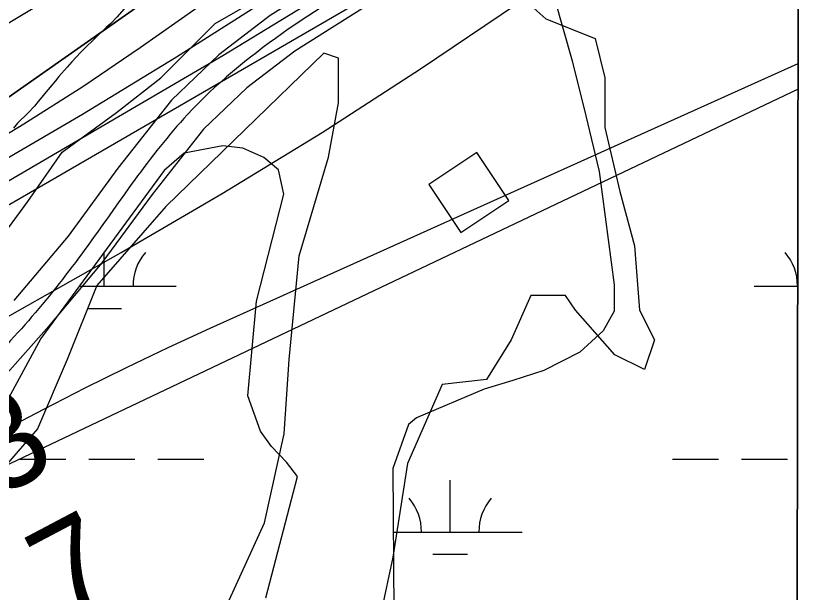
# Model space of a CAD drawing. Extents: x 3177185 to 3215018, y 812988 to 838321.
# Drawn here: x 3212242 to 3212802, y 827773 to 828174 of the extents above; entities that cross this region are included whole.
import ezdxf

# ---------------------------------------------------------------- set-up
doc = ezdxf.new("R2010")
doc.units = 0
for name, color, linetype in [('V-BLDG-OTLN', 7, 'Continuous'), ('V-GRID-FRAM', 7, 'Continuous'), ('V-RIVR-RANG', 7, 'Continuous'), ('V-ROAD-CNTR', 7, 'Continuous'), ('V-SITE-VEGE', 7, 'Continuous'), ('V-TOPO-DPTH', 7, 'Continuous'), ('V-TOPO-MAJR', 7, 'Continuous'), ('V-TOPO-MINR', 7, 'Continuous'), ('V-WETL-SWMP', 7, 'Continuous')]:
    doc.layers.add(name, color=color, linetype=linetype)

msp = doc.modelspace()

# ---------------------------------------------------------------- linework, layer by layer
at = {"layer": 'V-BLDG-OTLN'}
msp.add_lwpolyline([(3212551.3, 828023.52), (3212584.58, 828045.71), (3212562.39, 828078.99), (3212529.11, 828056.8)], close=True, dxfattribs=at)
at = {"layer": 'V-GRID-FRAM'}
msp.add_lwpolyline([(3181402.42, 836586.07), (3212801.61, 836513), (3212767.22, 818326.14), (3181352.16, 818399.25), (3181402.42, 836586.07)], dxfattribs=at)
at = {"layer": 'V-ROAD-CNTR'}
for points in [[(3212784.07, 828365.37), (3212696.14, 828324.35), (3212603.54, 828282.09), (3212547.68, 828252.73), (3212493.09, 828221.04), (3212418.6, 828174.08), (3212383.01, 828146.74), (3212350.05, 828115.45), (3212312.82, 828068.01), (3212278.13, 828020.91), (3212240.52, 827976.08)], [(3212784.01, 828332.24), (3212708.71, 828297.11), (3212616.76, 828255.15), (3212562.19, 828226.47), (3212508.63, 828195.37), (3212435.78, 828149.45), (3212402.52, 828123.91), (3212372.3, 828095.2), (3212336.71, 828049.85), (3212301.72, 828002.35), (3212263.18, 827956.42), (3212222.82, 827911.45), (3212197.48, 827887.98), (3212182.94, 827877.35), (3212167.59, 827868.11), (3212118.19, 827844.19), (3212067.49, 827824.9), (3211995.6, 827801.5), (3211924.22, 827778.03), (3211838.31, 827748.76), (3211752.55, 827719.15), (3211712.45, 827704.62)]]:
    msp.add_lwpolyline(points, dxfattribs=at)
msp.add_spline([(3212784.04, 828348.86), (3212610.15, 828268.62), (3212500.86, 828208.2), (3212361.17, 828105.33), (3212289.92, 828011.63), (3212212.12, 827921.98), (3212160.44, 827881.32), (3212062.5, 827839.05), (3211919.46, 827792.25), (3211747.55, 827733.29), (3211657.99, 827699.93), (3211560.1, 827656.66), (3211363.42, 827587.05), (3211182.05, 827518.61), (3211077.49, 827480.62), (3210925.45, 827421.96), (3210802.69, 827370.03), (3210708.58, 827361.3), (3210560.17, 827356.57), (3210440.78, 827364.32), (3210309.26, 827359.73), (3210189.72, 827358.08), (3210079.22, 827334.44), (3209938.5, 827302.26)], degree=3, dxfattribs=at)
at = {"layer": 'V-SITE-VEGE'}
for p, q in [((3212779.59, 824867.35), (3212786.08, 828301.43)), ((3212380.45, 828168.52), (3212469.65, 828220)), ((3212579.44, 828199.41), (3212610.32, 828171.95)), ((3212321.73, 828184.21), (3212312.26, 828173.22)), ((3212307.85, 828168.64), (3212304.73, 828165.89)), ((3212312.26, 828173.22), (3212307.85, 828168.64)), ((3212342.71, 828130.76), (3212380.45, 828168.52)), ((3212610.32, 828171.95), (3212644.63, 828158.22)), ((3212304.73, 828165.89), (3212296.17, 828157.52)), ((3212296.17, 828157.52), (3212290.2, 828151.89)), ((3212644.63, 828158.22), (3212651.49, 828130.76)), ((3212290.2, 828151.89), (3212287.09, 828148.74)), ((3212287.09, 828148.74), (3212280.73, 828141.94)), ((3212455.93, 828147.92), (3212346.15, 828041.51)), ((3212466.23, 828144.49), (3212455.93, 828147.92)), ((3212280.73, 828141.94), (3212277.62, 828138.15)), ((3212466.23, 828113.6), (3212466.23, 828144.49)), ((3212277.62, 828138.15), (3212271.78, 828131.87)), ((3212271.78, 828131.87), (3212269.32, 828128.73)), ((3212311.84, 828106.73), (3212342.71, 828130.76)), ((3212651.49, 828130.76), (3212651.49, 828096.43)), ((3212269.32, 828128.73), (3212261.8, 828119.83)), ((3212261.8, 828119.83), (3212259.99, 828117.35)), ((3212257.39, 828114.34), (3212254.93, 828111.2)), ((3212259.99, 828117.35), (3212257.39, 828114.34)), ((3212459.36, 828075.84), (3212466.23, 828113.6)), ((3212250.39, 828106.49), (3212243.12, 828099.29)), ((3212254.93, 828111.2), (3212250.39, 828106.49)), ((3212274.1, 828079.27), (3212311.84, 828106.73)), ((3212243.12, 828099.29), (3212240.27, 828095.89)), ((3212651.49, 828096.43), (3212661.78, 828051.81)), ((3212250.08, 828044.94), (3212274.1, 828079.27)), ((3212438.78, 828007.19), (3212459.36, 828075.84)), ((3212661.78, 828051.81), (3212672.08, 828014.05)), ((3212212.34, 827993.46), (3212250.08, 828044.94)), ((3212346.15, 828041.51), (3212298.11, 827986.59)), ((3212672.08, 828014.05), (3212675.51, 827969.43)), ((3212431.92, 827935.1), (3212438.78, 828007.19)), ((3212298.11, 827986.59), (3212277.53, 827935.1)), ((3212600.03, 827979.73), (3212586.3, 827948.83)), ((3212624.04, 827979.73), (3212600.03, 827979.73)), ((3212630.91, 827969.43), (3212624.04, 827979.73)), ((3212658.35, 827938.54), (3212630.91, 827969.43)), ((3212675.51, 827969.43), (3212685.8, 827948.83)), ((3212586.3, 827948.83), (3212569.15, 827921.37)), ((3212685.8, 827948.83), (3212678.94, 827928.24)), ((3212277.53, 827935.1), (3212256.95, 827887.05)), ((3212428.49, 827883.61), (3212431.92, 827935.1)), ((3212678.94, 827928.24), (3212658.35, 827938.54)), ((3212538.27, 827917.94), (3212514.26, 827863.02)), ((3212569.15, 827921.37), (3212538.27, 827917.94)), ((3212256.95, 827887.05), (3212232.93, 827859.59)), ((3212414.76, 827821.83), (3212428.49, 827883.61)), ((3212514.26, 827863.02), (3212503.96, 827797.8)), ((3212359.87, 827701.69), (3212414.76, 827821.83)), ((3212503.96, 827797.8), (3212486.81, 827718.85))]:
    msp.add_line(p, q, dxfattribs=at)
at = {"layer": 'V-TOPO-DPTH'}
msp.add_lwpolyline([(3212786.56, 828551.59), (3212786.45, 828493.57), (3212773.67, 828485.31), (3212693.27, 828432.67), (3212613.27, 828379.43), (3212533.89, 828325.29), (3212454.91, 828270.54), (3212234.18, 828115.68)], dxfattribs=at)
at = {"layer": 'V-TOPO-MAJR'}
msp.add_lwpolyline([(3211398.27, 827724.98), (3211421.7, 827731.58), (3211534.57, 827762.85), (3211613.87, 827786.66), (3211692.38, 827812.69), (3211769.71, 827842.04), (3211846.24, 827873.62), (3212092.65, 827981.5), (3212113.98, 827991.28), (3212135.05, 828001.54), (3212155.76, 828012.53), (3212176.22, 828024.01), (3212385.79, 828146.37), (3212467.62, 828196.34), (3212548.02, 828248.41), (3212626.31, 828303.61), (3212703.18, 828360.91), (3212786.32, 828425.48)], dxfattribs=at)
at = {"layer": 'V-TOPO-MINR'}
for points in [[(3211398.94, 827805.63), (3211516.03, 827847.73), (3211632.51, 827891.39), (3211748.09, 827937.39), (3211863.06, 827984.96), (3212042.41, 828061.3), (3212067, 828072.37), (3212091.25, 828084.11), (3212115, 828096.83), (3212138.41, 828110.22), (3212306.61, 828211.05), (3212411.3, 828274.55), (3212515.54, 828338.76), (3212619.12, 828404.05), (3212722.26, 828470.04), (3212786.48, 828511.6)], [(3212234.18, 828115.68), (3212454.91, 828270.54), (3212533.89, 828325.29), (3212613.27, 828379.43), (3212693.27, 828432.67), (3212773.67, 828485.31), (3212786.45, 828493.57)], [(3212206.08, 828073.94), (3212247.47, 828098.95), (3212288.33, 828124.78), (3212328.39, 828151.83), (3212367.91, 828179.7), (3212372.02, 828182.69), (3212413.23, 828212.62), (3212454.47, 828242.5), (3212495.78, 828272.3), (3212537.13, 828302.04), (3212596.14, 828344.4), (3212652.85, 828384.49), (3212709.94, 828424.02), (3212767.6, 828462.71), (3212786.41, 828475.06)], [(3212157.51, 828029.33), (3212288.11, 828105.58), (3212353.63, 828145.38), (3212418.16, 828186.66), (3212481.21, 828230.16), (3212543.28, 828275.15), (3212596.65, 828315.26), (3212631.34, 828341.24), (3212666.09, 828367.14), (3212700.93, 828392.92), (3212735.84, 828418.61), (3212736.7, 828419.25), (3212771.43, 828444.26), (3212786.37, 828454.75)], [(3211385.7, 827690.07), (3211476.59, 827715.69), (3211566.47, 827744.2), (3211654.86, 827777.06), (3211742.26, 827812.81), (3212086.37, 827963.46), (3212114.08, 827976.15), (3212141.48, 827989.45), (3212168.41, 828003.68), (3212195.04, 828018.51), (3212556.79, 828228.11), (3212629.37, 828270.96), (3212701.46, 828314.59), (3212772.83, 828359.39), (3212786.21, 828367.99)], [(3211410.31, 827632.21), (3211446.33, 827644.37), (3211482.37, 827656.49), (3211518.43, 827668.53), (3211554.5, 827680.53), (3211671, 827719.16), (3211756.69, 827749.22), (3211841.62, 827781.21), (3211925.4, 827816.09), (3212008.41, 827852.91), (3212148.6, 827917.99), (3212160.87, 827923.86), (3212173.03, 827929.93), (3212185.05, 827936.28), (3212196.97, 827942.83), (3212315.08, 828009.6), (3212385.39, 828050.62), (3212454.9, 828092.91), (3212523.23, 828137.09), (3212590.76, 828182.53), (3212773.65, 828309.27), (3212786.11, 828317.87)], [(3212210.19, 827874.13), (3212261.31, 827900.79), (3212289.95, 827915.4), (3212318.75, 827929.69), (3212347.8, 827943.47), (3212377.01, 827956.91), (3212785.78, 828140.73)], [(3212785.74, 828122.9), (3212228.21, 827858.25)]]:
    msp.add_lwpolyline(points, dxfattribs=at)
at = {"layer": 'V-WETL-SWMP'}
for p, q in [((3212776.78, 823382.41), (3212786.14, 828329.44)), ((3212606.98, 828219.35), (3212628.69, 828142.59)), ((3212628.69, 828142.59), (3212638.27, 828104.4)), ((3212638.27, 828104.4), (3212647.45, 828065.82)), ((3212385.85, 828083.69), (3212358.81, 828078.47)), ((3212399.77, 828081.99), (3212385.85, 828083.69)), ((3212414.31, 828075.58), (3212399.77, 828081.99)), ((3212358.81, 828078.47), (3212344.95, 828066.45)), ((3212424.54, 828067), (3212414.31, 828075.58)), ((3212344.95, 828066.45), (3212259.2, 827949.82)), ((3212428.14, 828049.96), (3212424.54, 828067)), ((3212647.45, 828065.82), (3212657.8, 827987.06)), ((3212409.26, 827975.77), (3212428.14, 828049.96)), ((3212303.37, 827986.13), (3212303.37, 828009.91)), ((3212285.89, 827986.13), (3212353.37, 827986.13)), ((3212657.8, 827987.06), (3212657.88, 827968.82)), ((3212755.28, 827986.13), (3212785.49, 827986.13)), ((3212403.08, 827910.07), (3212409.26, 827975.77)), ((3212291.37, 827970.69), (3212315.37, 827970.69)), ((3212657.88, 827968.82), (3212650.29, 827955.07)), ((3212259.2, 827949.82), (3212233.53, 827902.27)), ((3212650.29, 827955.07), (3212634.09, 827940.29)), ((3212634.09, 827940.29), (3212609.05, 827927.44)), ((3212609.05, 827927.44), (3212587.51, 827920.68)), ((3212587.51, 827920.68), (3212567.54, 827914.51)), ((3212567.54, 827914.51), (3212520.38, 827894.7)), ((3212412.01, 827885.4), (3212403.08, 827910.07)), ((3212520.38, 827894.7), (3212514.91, 827889.97)), ((3212514.91, 827889.97), (3212504.07, 827859.54)), ((3212419.7, 827874.65), (3212412.01, 827885.4)), ((3212430.14, 827863.92), (3212419.7, 827874.65)), ((3212244.53, 827866.05), (3212276.53, 827866.05)), ((3212292.53, 827866.05), (3212324.53, 827866.05)), ((3212340.53, 827866.05), (3212372.53, 827866.05)), ((3212698.44, 827866.05), (3212730.44, 827866.05)), ((3212746.44, 827866.05), (3212778.44, 827866.05)), ((3212437.63, 827853.95), (3212430.14, 827863.92)), ((3212504.07, 827859.54), (3212504.77, 827744.66)), ((3212415.65, 827769.55), (3212437.63, 827853.95)), ((3212543.84, 827815.31), (3212543.84, 827851.31)), ((3212504.34, 827815.31), (3212593.84, 827815.31)), ((3212531.84, 827799.88), (3212555.84, 827799.88))]:
    msp.add_line(p, q, dxfattribs=at)
for centre, start, end in [((3212358.62, 827986.6), 139.2282, 180.7718), ((3212750.04, 827986.6), 359.2282, 40.7718), ((3212488.6, 827815.79), 359.2282, 40.7718), ((3212599.09, 827815.79), 139.2282, 180.7718)]:
    msp.add_arc(centre, 35.25, start, end, dxfattribs=at)

# ---------------------------------------------------------------- texts
at = {"layer": 'V-RIVR-RANG'}
for s, p in [('49.3', (3212118.04, 827780.14)), ('47.7', (3212164.91, 827691.8))]:
    msp.add_text(s, height=67, rotation=27.8083, dxfattribs=at).set_placement(p)

doc.saveas('drawing.dxf')
